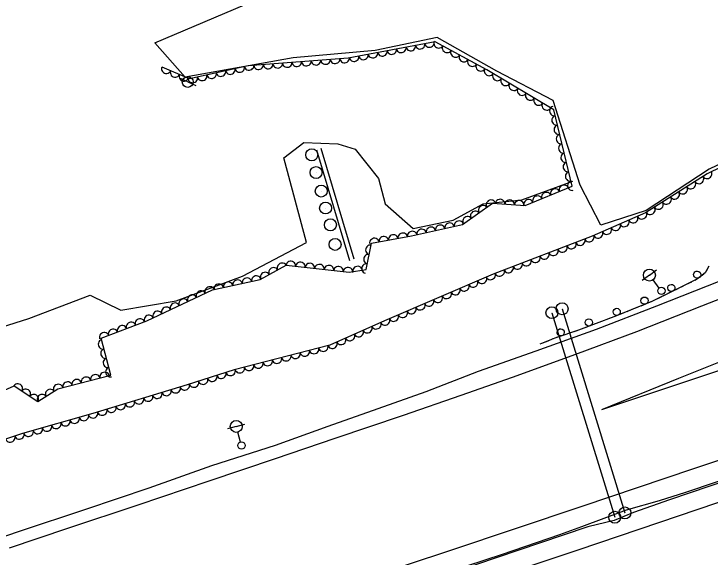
# Model space of a CAD drawing. Extents: x 1722896 to 1754269, y 648279 to 666297.
# Drawn here: x 1723562.7 to 1723853.1, y 664294.7 to 664521.2 of the extents above; entities that cross this region are included whole.
import ezdxf

# ---------------------------------------------------------------- set-up
doc = ezdxf.new("R2010")
doc.units = 0
for name, color, linetype in [('DESIGN - PUBLIC HEARING - Shapes', 7, 'Continuous'), ('DESIGN - SCRATCH - User 1', 7, 'Continuous'), ('SURVEY - CENTERLINE - Preliminary', 7, 'Continuous'), ('SURVEY - CENTERLINE - Preliminary Text', 7, 'Continuous'), ('SURVEY - DTM - Breaklines', 7, 'Continuous'), ('SURVEY - VEGETATION - Features with Text', 7, 'Continuous')]:
    doc.layers.add(name, color=color, linetype=linetype)

msp = doc.modelspace()

# ---------------------------------------------------------------- linework, layer by layer
at = {"layer": 'DESIGN - PUBLIC HEARING - Shapes'}
for p, q in [((1723688.9, 664464.53), (1723702.7, 664418.34)), ((1723690.7, 664465.27), (1723704.5, 664419.08)), ((1723686.98, 664462.44), (1723686.98, 664462.44)), ((1723688.75, 664455.04), (1723688.75, 664455.04)), ((1723690.94, 664447.32), (1723690.94, 664447.32)), ((1723692.75, 664440.25), (1723692.75, 664440.25)), ((1723694.74, 664433.23), (1723694.74, 664433.23)), ((1723696.67, 664425.06), (1723696.67, 664425.06)), ((1723787.16, 664396.6), (1723787.16, 664396.6)), ((1723787.17, 664396.62), (1723813.33, 664311.3)), ((1723791.39, 664398.22), (1723791.39, 664398.22)), ((1723791.4, 664398.24), (1723817.6, 664313.09)), ((1723817.59, 664313.07), (1723817.59, 664313.07)), ((1723813.32, 664311.28), (1723813.32, 664311.28))]:
    msp.add_line(p, q, dxfattribs=at)
for centre in [(1723686.99, 664462.45), (1723688.76, 664455.06), (1723690.94, 664447.34), (1723692.76, 664440.27), (1723694.75, 664433.25), (1723696.68, 664425.08), (1723787.17, 664396.62), (1723791.4, 664398.24), (1723817.6, 664313.09), (1723813.33, 664311.29)]:
    msp.add_circle(centre, 2.5, dxfattribs=at)
at = {"layer": 'DESIGN - SCRATCH - User 1'}
for points in [[(1723852.6, 664416.02), (1723851.06, 664413.22), (1723847.91, 664410.68), (1723837.54, 664405.56), (1723828.8, 664401.25), (1723813.01, 664394.84), (1723798.26, 664389.34), (1723788.34, 664386), (1723782.11, 664383.47)], [(1723852.6, 664416.02), (1723851.46, 664413.96)], [(1723850.47, 664412.74), (1723847.91, 664410.68), (1723846.73, 664410.1)], [(1723843.19, 664408.35), (1723841.08, 664407.31)], [(1723845.3, 664409.39), (1723843.19, 664408.35)], [(1723839.65, 664406.6), (1723837.54, 664405.56), (1723835.52, 664404.57)], [(1723831.98, 664402.82), (1723829.87, 664401.78)], [(1723834.09, 664403.86), (1723831.98, 664402.82)], [(1723822.68, 664398.77), (1723820.5, 664397.88)], [(1723828.43, 664401.1), (1723824.16, 664399.37)], [(1723816.84, 664396.4), (1723813.01, 664394.84), (1723812.58, 664394.68)], [(1723820.5, 664397.88), (1723818.33, 664397)], [(1723808.88, 664393.3), (1723806.67, 664392.48)], [(1723811.08, 664394.12), (1723808.88, 664393.3)], [(1723805.17, 664391.92), (1723800.86, 664390.31)], [(1723793.41, 664387.7), (1723789.05, 664386.23)], [(1723797.15, 664388.96), (1723794.92, 664388.21)], [(1723799.37, 664389.75), (1723798.26, 664389.34), (1723797.15, 664388.96)], [(1723785.37, 664384.79), (1723783.19, 664383.91)], [(1723787.55, 664385.68), (1723785.37, 664384.79)], [(1723868.91, 664330.43), (1723842.89, 664321.56), (1723831.81, 664318.1), (1723818.13, 664314.2), (1723799.42, 664307.28), (1723790.27, 664303.91), (1723766.33, 664295.82), (1723744.32, 664288.53), (1723718.74, 664279.82), (1723690.56, 664270.17), (1723669.47, 664263.42), (1723646.69, 664255.52), (1723618.75, 664246.27), (1723592.52, 664237.55), (1723565.86, 664228.42), (1723542.1, 664220.61)], [(1723861.24, 664327.08), (1723836.22, 664318.55), (1723821.19, 664313.3), (1723813.16, 664309.99), (1723802.18, 664307.25), (1723781.9, 664300.45), (1723755.68, 664291.57), (1723728.54, 664282.29), (1723704.03, 664274.08), (1723677.59, 664265.28), (1723650.33, 664256.09), (1723623.7, 664247.07), (1723595.9, 664237.86), (1723569.52, 664228.68), (1723542.74, 664219.96)]]:
    msp.add_lwpolyline(points, dxfattribs=at)
for centre, start, end in [((1723847.75, 664412.48), 62.2475, 62.2377), ((1723836.94, 664406.94), 49.5043, 49.4945), ((1723825.75, 664401.63), 45.3574, 45.3476), ((1723814.17, 664396.93), 45.3574, 45.3476), ((1723802.52, 664392.53), 43.7192, 43.7094), ((1723790.77, 664388.4), 41.8948, 41.885)]:
    msp.add_arc(centre, 1.5, start, end, dxfattribs=at)
at = {"layer": 'SURVEY - CENTERLINE - Preliminary'}
msp.add_lwpolyline([(1724000.29, 664534.63), (1723978.66, 664516.56), (1723962.05, 664501.87), (1723936.82, 664491.7), (1723910.78, 664478.8), (1723878.88, 664468.99), (1723852.74, 664456.44), (1723826.49, 664439.29), (1723807.59, 664433.17), (1723798.91, 664449.74), (1723787.72, 664485.07), (1723764.1, 664497.29), (1723739.21, 664511.42), (1723713.44, 664505.97), (1723679.18, 664502.95), (1723634.23, 664494.88), (1723621.54, 664509.22), (1723779.29, 664576.2)], dxfattribs=at)
at = {"layer": 'SURVEY - CENTERLINE - Preliminary Text'}
for points in [[(1724421.94, 664638.85), (1724399.81, 664627.82), (1724370.27, 664612.4), (1724341.35, 664597.79), (1724315.4, 664584.58), (1724286.54, 664570.06), (1724255.69, 664554.76), (1724224.53, 664539.09), (1724196.2, 664525.27), (1724164.08, 664509.58), (1724133.25, 664494.59), (1724101.33, 664479.87), (1724067.03, 664463.88), (1724036.28, 664450.06), (1724003.16, 664435.43), (1723965.5, 664419.57), (1723934.79, 664407.03), (1723907.53, 664396.02), (1723871.22, 664381.62), (1723839.9, 664369.1), (1723807.8, 664356.16)], [(1724125.32, 664517.73), (1724099.06, 664505.6), (1724072.04, 664492.96), (1724044.9, 664480.83), (1724016.51, 664468.02), (1723987.5, 664455.65), (1723958.83, 664443.58), (1723929.64, 664431.39), (1723902.59, 664420.39), (1723875.5, 664409.54), (1723849.47, 664399.31), (1723822.36, 664388.59), (1723796.97, 664379.12), (1723770.58, 664369.53), (1723749.21, 664362.09), (1723725.03, 664353.8), (1723696.62, 664344.12), (1723671.67, 664335.67), (1723644.01, 664326.32), (1723614.44, 664316.4), (1723585.12, 664306.66), (1723560.8, 664298.43)], [(1724191.69, 664485.58), (1724164, 664476.22), (1724134.07, 664466.12), (1724101.93, 664455.15), (1724072.52, 664445.3), (1724044.94, 664435.93), (1724016.75, 664426.47), (1723990.04, 664417.4), (1723959.61, 664407.08), (1723932.63, 664398.03), (1723908.19, 664389.84), (1723879.9, 664380.35), (1723853.22, 664371.31), (1723826.99, 664362.56), (1723807.8, 664356.16)], [(1723780.59, 664380.66), (1723805.77, 664389.69), (1723830.93, 664399.43), (1723857.31, 664409.89), (1723882.74, 664420.35), (1723906.85, 664429.43), (1723929.19, 664438.31), (1723952.02, 664448.31), (1723977.99, 664459.32), (1724000.7, 664468.55), (1724019.98, 664476.43), (1724032.38, 664482.21)], [(1723531.5, 664382.31), (1723568.96, 664394.21), (1723594.54, 664403.94), (1723607.28, 664397.69), (1723630.4, 664401.54), (1723658.02, 664411.86), (1723684.75, 664425.9), (1723675.28, 664461.2), (1723683.63, 664467.61), (1723697.88, 664467.07), (1723705.09, 664464.76), (1723714.82, 664452.62), (1723717.64, 664442.03), (1723729.21, 664431.73), (1723746.02, 664435.21), (1723758.41, 664442.07), (1723774.53, 664443.66), (1723795.82, 664451.42)], [(1724121.74, 664424.34), (1724081.4, 664410.81), (1724039.97, 664396.92), (1724007.71, 664385.93), (1723976.88, 664375.45), (1723945.89, 664365.12), (1723920.41, 664356.55), (1723888.3, 664345.47), (1723846.15, 664331.44), (1723799.59, 664315.77), (1723744.44, 664297.35), (1723710.38, 664285.99), (1723675.96, 664274.15), (1723639.89, 664262.3), (1723612.97, 664253.02), (1723576.84, 664240.71), (1723533.07, 664226.12)], [(1724135.34, 664410.67), (1724109.49, 664401.87), (1724085.68, 664394.16), (1724057.95, 664384.87), (1724029.79, 664375.28), (1724005.98, 664367.4), (1723980.64, 664358.75), (1723954.1, 664349.93), (1723927.69, 664341.32), (1723901.78, 664332.66), (1723863.62, 664319.86), (1723832.06, 664309.12), (1723797.99, 664297.59), (1723758.08, 664284.18), (1723712.19, 664268.79), (1723665.47, 664253.02), (1723630.08, 664240.99), (1723593.48, 664228.51), (1723559.19, 664217.22)], [(1723421.51, 664256.41), (1723435.7, 664261.53), (1723460.66, 664269.48), (1723488.64, 664279.48), (1723511.91, 664287.57), (1723538.52, 664296.44), (1723565.04, 664305.51), (1723592.69, 664314.6), (1723619.17, 664323.57), (1723645.29, 664332.83), (1723671.78, 664341.35), (1723693.76, 664349.26), (1723714.63, 664356.67), (1723734.74, 664363.8), (1723756.53, 664372.24), (1723780.59, 664380.66)]]:
    msp.add_lwpolyline(points, dxfattribs=at)
at = {"layer": 'SURVEY - DTM - Breaklines'}
for p, q in [((1723635.23, 664492.83), (1723631.8, 664494.36)), ((1723635.23, 664492.83), (1723638.65, 664491.31)), ((1723827.81, 664412.27), (1723830.79, 664414.54)), ((1723827.81, 664412.27), (1723824.83, 664409.99)), ((1723831.9, 664406.9), (1723829.32, 664410.28)), ((1723655.5, 664349.19), (1723659.12, 664350.18)), ((1723655.5, 664349.19), (1723651.89, 664348.2)), ((1723657.29, 664342.68), (1723656.16, 664346.78))]:
    msp.add_line(p, q, dxfattribs=at)
for centre, radius in [((1723635.23, 664492.83), 2.25), ((1723827.81, 664412.27), 2.5), ((1723832.81, 664405.71), 1.5), ((1723655.5, 664349.19), 2.5), ((1723657.68, 664341.23), 1.5)]:
    msp.add_circle(centre, radius, dxfattribs=at)
at = {"layer": 'SURVEY - VEGETATION - Features with Text'}
for points in [[(1724000.66, 664532.6), (1723979.33, 664514.81), (1723962.26, 664499.74), (1723932.06, 664487.64), (1723904.79, 664475.09), (1723876.38, 664466.49), (1723851.91, 664454.46), (1723826.22, 664438.21), (1723803.99, 664428.49), (1723762.66, 664412.71), (1723717.29, 664393.2), (1723694.55, 664383.08), (1723654.66, 664372.76), (1723635.05, 664366.51), (1723595.62, 664354.5), (1723566.39, 664346.17), (1723537.57, 664336.76)], [(1723554.7, 664362.54), (1723562.86, 664366.09), (1723572.73, 664359.54), (1723581.09, 664364.84), (1723603.22, 664370.59), (1723599.12, 664385.98), (1723618.14, 664393.26), (1723645.57, 664406.11), (1723665.52, 664410.45), (1723676.27, 664416.41), (1723702.58, 664413.55), (1723709.6, 664414.6), (1723711.92, 664425.56), (1723728.53, 664428.61), (1723749.81, 664433.33), (1723762.39, 664442.22), (1723775.96, 664441.31), (1723795.65, 664449.34), (1723787.9, 664481.24), (1723760.01, 664497.86), (1723738.45, 664509.64), (1723702.11, 664502.8), (1723660.46, 664499.57), (1723635.95, 664494.09), (1723624.52, 664499.03)]]:
    msp.add_lwpolyline(points, dxfattribs=at)
for centre, major_axis in [((1723736.09, 664509.2), (-1.97, -0.37)), ((1723739.85, 664508.88), (-1.75, 0.96)), ((1723720.36, 664506.24), (-1.97, -0.37)), ((1723724.3, 664506.98), (-1.97, -0.37)), ((1723728.23, 664507.72), (-1.97, -0.37)), ((1723732.16, 664508.46), (-1.97, -0.37)), ((1723743.36, 664506.96), (-1.75, 0.96)), ((1723704.64, 664503.28), (-1.97, -0.37)), ((1723708.57, 664504.02), (-1.97, -0.37)), ((1723712.5, 664504.76), (-1.97, -0.37)), ((1723716.43, 664505.5), (-1.97, -0.37)), ((1723746.87, 664505.04), (-1.75, 0.96)), ((1723750.38, 664503.12), (-1.75, 0.96)), ((1723672.77, 664500.53), (-1.99, -0.15)), ((1723676.76, 664500.83), (-1.99, -0.15)), ((1723680.75, 664501.14), (-1.99, -0.15)), ((1723684.74, 664501.45), (-1.99, -0.15)), ((1723688.73, 664501.76), (-1.99, -0.15)), ((1723692.71, 664502.07), (-1.99, -0.15)), ((1723696.7, 664502.38), (-1.99, -0.15)), ((1723700.69, 664502.69), (-1.99, -0.15)), ((1723753.89, 664501.2), (-1.75, 0.96)), ((1723626.28, 664498.27), (-1.84, 0.79)), ((1723652.99, 664497.9), (-1.95, -0.44)), ((1723656.9, 664498.77), (-1.95, -0.44)), ((1723660.81, 664499.6), (-1.99, -0.15)), ((1723664.8, 664499.91), (-1.99, -0.15)), ((1723668.79, 664500.22), (-1.99, -0.15)), ((1723757.4, 664499.28), (-1.75, 0.96)), ((1723760.89, 664497.33), (-1.72, 1.02)), ((1723629.95, 664496.69), (-1.84, 0.79)), ((1723633.62, 664495.1), (-1.84, 0.79)), ((1723637.38, 664494.41), (-1.95, -0.44)), ((1723641.28, 664495.29), (-1.95, -0.44)), ((1723645.19, 664496.16), (-1.95, -0.44)), ((1723649.09, 664497.03), (-1.95, -0.44)), ((1723764.33, 664495.28), (-1.72, 1.02)), ((1723767.76, 664493.24), (-1.72, 1.02)), ((1723771.2, 664491.19), (-1.72, 1.02)), ((1723774.64, 664489.14), (-1.72, 1.02)), ((1723778.07, 664487.09), (-1.72, 1.02)), ((1723781.51, 664485.05), (-1.72, 1.02)), ((1723784.94, 664483), (-1.72, 1.02)), ((1723788.03, 664480.69), (-0.47, 1.94)), ((1723788.97, 664476.8), (-0.47, 1.94)), ((1723789.92, 664472.92), (-0.47, 1.94)), ((1723790.86, 664469.03), (-0.47, 1.94)), ((1723791.81, 664465.14), (-0.47, 1.94)), ((1723792.75, 664461.26), (-0.47, 1.94)), ((1723793.69, 664457.37), (-0.47, 1.94)), ((1723794.64, 664453.48), (-0.47, 1.94)), ((1723851.91, 664454.45), (-1.69, -1.07)), ((1723795.58, 664449.6), (-0.47, 1.94)), ((1723845.14, 664450.18), (-1.69, -1.07)), ((1723848.52, 664452.32), (-1.69, -1.07)), ((1723788.48, 664446.42), (1.85, 0.76)), ((1723792.18, 664447.93), (1.85, 0.76)), ((1723841.76, 664448.04), (-1.69, -1.07)), ((1723781.07, 664443.4), (1.85, 0.76)), ((1723784.78, 664444.91), (1.85, 0.76)), ((1723838.38, 664445.9), (-1.69, -1.07)), ((1723761.67, 664441.71), (1.63, 1.15)), ((1723765.5, 664442.01), (2, -0.13)), ((1723769.49, 664441.74), (2, -0.13)), ((1723773.49, 664441.48), (2, -0.13)), ((1723777.37, 664441.89), (1.85, 0.76)), ((1723831.62, 664441.63), (-1.69, -1.07)), ((1723835, 664443.77), (-1.69, -1.07)), ((1723758.41, 664439.4), (1.63, 1.15)), ((1723828.24, 664439.49), (-1.69, -1.07)), ((1723751.87, 664434.78), (1.63, 1.15)), ((1723755.14, 664437.09), (1.63, 1.15)), ((1723821.08, 664435.97), (-1.83, -0.8)), ((1723824.74, 664437.57), (-1.83, -0.8)), ((1723744.47, 664432.14), (1.95, 0.43)), ((1723748.37, 664433.01), (1.95, 0.43)), ((1723817.41, 664434.36), (-1.83, -0.8)), ((1723728.84, 664428.68), (1.95, 0.43)), ((1723732.75, 664429.55), (1.95, 0.43)), ((1723736.66, 664430.41), (1.95, 0.43)), ((1723740.56, 664431.28), (1.95, 0.43)), ((1723810.09, 664431.16), (-1.83, -0.8)), ((1723813.75, 664432.76), (-1.83, -0.8)), ((1723713.11, 664425.78), (1.97, 0.36)), ((1723717.05, 664426.5), (1.97, 0.36)), ((1723720.98, 664427.23), (1.97, 0.36)), ((1723724.91, 664427.95), (1.97, 0.36)), ((1723802.73, 664428.01), (-1.87, -0.71)), ((1723806.42, 664429.55), (-1.83, -0.8)), ((1723711.34, 664422.83), (0.41, 1.96)), ((1723795.26, 664425.16), (-1.87, -0.71)), ((1723799, 664426.58), (-1.87, -0.71)), ((1723787.78, 664422.3), (-1.87, -0.71)), ((1723791.52, 664423.73), (-1.87, -0.71)), ((1723710.52, 664418.92), (0.41, 1.96)), ((1723780.31, 664419.45), (-1.87, -0.71)), ((1723784.05, 664420.87), (-1.87, -0.71)), ((1723674.5, 664415.42), (1.75, 0.97)), ((1723678.24, 664416.19), (1.99, -0.22)), ((1723682.21, 664415.76), (1.99, -0.22)), ((1723686.19, 664415.33), (1.99, -0.22)), ((1723690.17, 664414.9), (1.99, -0.22)), ((1723694.14, 664414.47), (1.99, -0.22)), ((1723709.69, 664415.01), (0.41, 1.96)), ((1723772.84, 664416.59), (-1.87, -0.71)), ((1723776.57, 664418.02), (-1.87, -0.71)), ((1723667.5, 664411.55), (1.75, 0.97)), ((1723671, 664413.49), (1.75, 0.97)), ((1723698.12, 664414.03), (1.99, -0.22)), ((1723702.1, 664413.6), (1.99, -0.22)), ((1723706.06, 664414.07), (1.98, 0.3)), ((1723765.36, 664413.74), (-1.87, -0.71)), ((1723769.1, 664415.17), (-1.87, -0.71)), ((1723656.01, 664408.38), (1.95, 0.43)), ((1723659.92, 664409.23), (1.95, 0.43)), ((1723663.83, 664410.08), (1.95, 0.43)), ((1723757.97, 664410.69), (-1.84, -0.79)), ((1723761.64, 664412.27), (-1.84, -0.79)), ((1723644.38, 664405.55), (1.81, 0.85)), ((1723648.19, 664406.68), (1.95, 0.43)), ((1723652.1, 664407.53), (1.95, 0.43)), ((1723750.62, 664407.53), (-1.84, -0.79)), ((1723754.29, 664409.11), (-1.84, -0.79)), ((1723640.76, 664403.85), (1.81, 0.85)), ((1723743.27, 664404.37), (-1.84, -0.79)), ((1723746.95, 664405.95), (-1.84, -0.79)), ((1723633.51, 664400.46), (1.81, 0.85)), ((1723637.13, 664402.16), (1.81, 0.85)), ((1723735.92, 664401.21), (-1.84, -0.79)), ((1723739.6, 664402.79), (-1.84, -0.79)), ((1723626.26, 664397.07), (1.81, 0.85)), ((1723629.89, 664398.76), (1.81, 0.85)), ((1723728.57, 664398.05), (-1.84, -0.79)), ((1723732.25, 664399.63), (-1.84, -0.79)), ((1723622.64, 664395.37), (1.81, 0.85)), ((1723724.9, 664396.47), (-1.84, -0.79)), ((1723615.31, 664392.18), (1.87, 0.72)), ((1723619.02, 664393.68), (1.81, 0.85)), ((1723717.55, 664393.31), (-1.84, -0.79)), ((1723721.22, 664394.89), (-1.84, -0.79)), ((1723607.84, 664389.32), (1.87, 0.72)), ((1723611.58, 664390.75), (1.87, 0.72)), ((1723710.24, 664390.06), (-1.83, -0.81)), ((1723713.89, 664391.68), (-1.83, -0.81)), ((1723600.37, 664386.46), (1.87, 0.72)), ((1723604.1, 664387.89), (1.87, 0.72)), ((1723702.93, 664386.81), (-1.83, -0.81)), ((1723706.58, 664388.43), (-1.83, -0.81)), ((1723599.8, 664383.41), (-0.51, 1.93)), ((1723695.62, 664383.55), (-1.83, -0.81)), ((1723699.27, 664385.18), (-1.83, -0.81)), ((1723600.83, 664379.54), (-0.51, 1.93)), ((1723687.94, 664381.37), (-1.94, -0.5)), ((1723691.81, 664382.37), (-1.94, -0.5)), ((1723676.32, 664378.36), (-1.94, -0.5)), ((1723680.19, 664379.37), (-1.94, -0.5)), ((1723684.07, 664380.37), (-1.94, -0.5)), ((1723601.86, 664375.68), (-0.51, 1.93)), ((1723664.7, 664375.36), (-1.94, -0.5)), ((1723668.58, 664376.36), (-1.94, -0.5)), ((1723672.45, 664377.36), (-1.94, -0.5)), ((1723602.89, 664371.81), (-0.51, 1.93)), ((1723653.11, 664372.27), (-1.91, -0.61)), ((1723656.96, 664373.36), (-1.94, -0.5)), ((1723660.83, 664374.36), (-1.94, -0.5)), ((1723592.82, 664367.89), (1.94, 0.5)), ((1723596.7, 664368.9), (1.94, 0.5)), ((1723600.57, 664369.9), (1.94, 0.5)), ((1723645.49, 664369.84), (-1.91, -0.61)), ((1723649.3, 664371.05), (-1.91, -0.61)), ((1723564.42, 664365.06), (1.67, -1.11)), ((1723581.21, 664364.87), (1.94, 0.5)), ((1723585.08, 664365.88), (1.94, 0.5)), ((1723588.95, 664366.88), (1.94, 0.5)), ((1723637.87, 664367.4), (-1.91, -0.61)), ((1723641.68, 664368.62), (-1.91, -0.61)), ((1723567.75, 664362.84), (1.67, -1.11)), ((1723577.82, 664362.76), (1.69, 1.07)), ((1723626.4, 664363.87), (-1.91, -0.58)), ((1723630.23, 664365.04), (-1.91, -0.58)), ((1723634.05, 664366.2), (-1.91, -0.58)), ((1723571.08, 664360.63), (1.67, -1.11)), ((1723574.44, 664360.62), (1.69, 1.07)), ((1723618.75, 664361.54), (-1.91, -0.58)), ((1723622.57, 664362.71), (-1.91, -0.58)), ((1723607.27, 664358.05), (-1.91, -0.58)), ((1723611.09, 664359.21), (-1.91, -0.58)), ((1723614.92, 664360.38), (-1.91, -0.58)), ((1723599.61, 664355.72), (-1.91, -0.58)), ((1723603.44, 664356.88), (-1.91, -0.58)), ((1723588.09, 664352.35), (-1.92, -0.55)), ((1723591.94, 664353.45), (-1.92, -0.55)), ((1723595.79, 664354.55), (-1.91, -0.58)), ((1723576.55, 664349.07), (-1.92, -0.55)), ((1723580.4, 664350.16), (-1.92, -0.55)), ((1723584.25, 664351.26), (-1.92, -0.55)), ((1723568.86, 664346.87), (-1.92, -0.55)), ((1723572.71, 664347.97), (-1.92, -0.55)), ((1723561.23, 664344.48), (-1.9, -0.62)), ((1723565.03, 664345.72), (-1.9, -0.62))]:
    msp.add_ellipse(centre, major_axis=major_axis, ratio=0.940188, start_param=0, end_param=3.141593, dxfattribs=at)

doc.saveas('drawing.dxf')
